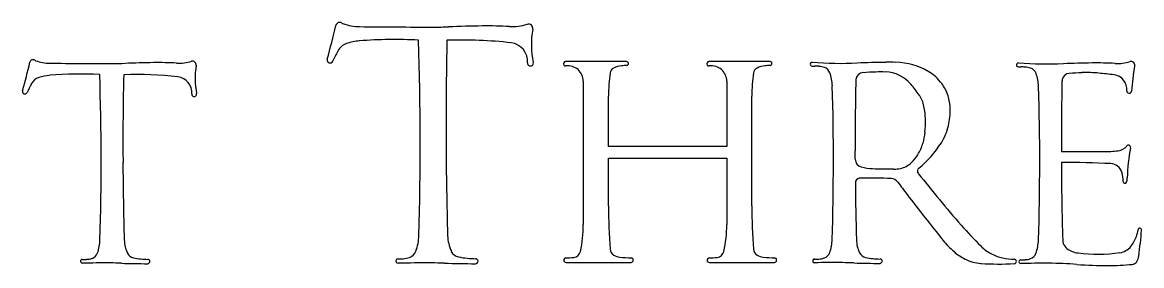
# Model space of a CAD drawing. Extents: x 0 to 34, y 0 to 22.
# Drawn here: x 26.607 to 27.663, y 2.584 to 2.814 of the extents above; entities that cross this region are included whole.
import ezdxf

# ---------------------------------------------------------------- set-up
doc = ezdxf.new("R2010")
doc.units = 0
doc.layers.add('SH_Text', color=7, linetype='Continuous')

msp = doc.modelspace()

# ---------------------------------------------------------------- linework, layer by layer
at = {"layer": 'SH_Text'}
for p, q in [((27.1769, 2.7766), (27.1194, 2.7766)), ((27.3122, 2.7766), (27.2547, 2.7766)), ((27.1361, 2.758), (27.1361, 2.6228)), ((27.2714, 2.758), (27.2714, 2.6966)), ((27.1598, 2.6966), (27.1598, 2.744)), ((27.295, 2.6405), (27.295, 2.744)), ((27.0066, 2.7112), (27.0067, 2.6992)), ((27.2714, 2.6966), (27.1598, 2.6966)), ((27.3925, 2.6844), (27.3925, 2.6923)), ((26.7018, 2.6919), (26.7019, 2.6818)), ((27.1598, 2.6405), (27.1598, 2.6855)), ((27.1598, 2.6855), (27.2714, 2.6855)), ((27.2714, 2.6855), (27.2714, 2.6228)), ((27.3927, 2.6623), (27.3927, 2.6623)), ((27.1198, 2.5872), (27.1811, 2.5872)), ((27.255, 2.5872), (27.3163, 2.5872)), ((27.3543, 2.5868), (27.3543, 2.5868))]:
    msp.add_line(p, q, dxfattribs=at)
for centre, radius, start, end in [((26.3515, 2.9349), 0.565, 343.9543, 347.2977), ((26.9063, 2.8099), 0.00364, 57.0565, 167.2977), ((26.9113, 2.8177), 0.00573, 237.0565, 249.7887), ((26.9255, 2.8561), 0.0466, 249.7887, 269.4589), ((27.0312, 14.0536), 11.2446, 269.45892, 269.81615), ((26.9961, 3.1075), 0.2984, 269.8161, 272.4818), ((27.0519, 1.8193), 0.9909, 90.6415, 92.4818), ((27.0451, 2.4311), 0.3791, 86.7596, 90.6415), ((27.0691, 2.8564), 0.0468, 266.7596, 287.419), ((27.0844, 2.8078), 0.00404, 350.1932, 107.419), ((27.1714, 2.7928), 0.0843, 170.1932, 191.6899), ((26.9175, 2.7796), 0.0147, 108.5195, 152.483), ((26.9289, 2.7455), 0.0507, 94.677, 108.5195), ((26.9582, 2.3882), 0.4092, 86.8419, 94.677), ((24.1296, 2.7009), 2.8527, 358.2224, 1.9263), ((30.68, 2.7171), 3.6734, 178.7595, 180.092), ((27.021, 2.3781), 0.4188, 83.5706, 91.8541), ((27.066, 2.7768), 0.0175, 355.2971, 83.5706), ((26.617, 2.7753), 0.00307, 57.0565, 167.2977), ((26.6213, 2.782), 0.00484, 237.0565, 249.7887), ((26.6332, 2.8144), 0.0394, 249.7887, 269.4589), ((26.7547, 2.8146), 0.0396, 266.7596, 287.419), ((26.7675, 2.7736), 0.00341, 350.1932, 107.419), ((26.8972, 2.778), 0.00275, 163.9543, 334.4116), ((27.1878, 2.6388), 0.3195, 152.483, 154.4116), ((27.1194, 2.7745), 0.00203, 90, 277.32), ((27.1769, 2.7748), 0.00179, 274.3316, 90), ((27.2547, 2.7745), 0.00203, 90, 277.32), ((27.3122, 2.7748), 0.00179, 274.3316, 90), ((27.6399, 2.8143), 0.0396, 266.7596, 287.419), ((27.6528, 2.7733), 0.00341, 350.1932, 107.419), ((26.1481, 2.881), 0.4776, 343.9543, 347.2977), ((26.7226, 12.2788), 9.5042, 269.45892, 269.81615), ((26.6929, 3.0269), 0.2522, 269.8161, 272.4818), ((26.7401, 1.9381), 0.8375, 90.6415, 92.4818), ((26.7343, 2.4552), 0.3204, 86.7596, 90.6415), ((26.8411, 2.7609), 0.0712, 170.1932, 191.6899), ((27.0862, 2.7752), 0.00277, 175.2971, 11.6899), ((27.1215, 2.758), 0.0146, 0, 97.32), ((27.1671, 2.7651), 0.00585, 114.8736, 172.0456), ((27.1748, 2.7485), 0.0242, 95.8947, 114.8736), ((27.1902, 2.5995), 0.174, 94.3316, 95.8947), ((27.2568, 2.758), 0.0146, 0, 97.32), ((27.3024, 2.7651), 0.00585, 114.8736, 172.0456), ((27.3101, 2.7485), 0.0242, 95.8947, 114.8736), ((27.3254, 2.5995), 0.174, 94.3316, 95.8947), ((27.352, 2.774), 0.00186, 85.6429, 267.986), ((27.355, 2.8591), 0.087, 267.986, 269.6056), ((27.3791, 3.1306), 0.3557, 265.6429, 272.4818), ((27.3535, 2.6407), 0.1315, 87.8585, 89.6056), ((27.3577, 2.7543), 0.0177, 70.7604, 87.8585), ((27.3608, 2.7632), 0.00831, 19.7623, 70.7604), ((27.3309, 2.7525), 0.0401, 1.7776, 19.7623), ((27.4005, 2.7588), 0.00734, 94.329, 166.7992), ((27.4308, 1.9384), 0.8375, 90.6415, 92.4818), ((27.4216, 2.4791), 0.2878, 91.9186, 94.329), ((27.4163, 2.6375), 0.1293, 87.9458, 91.9186), ((27.4198, 2.7331), 0.0337, 41.4498, 87.9458), ((27.425, 2.4555), 0.3204, 88.9596, 90.6415), ((27.4297, 2.7133), 0.0626, 59.0124, 88.9596), ((27.4402, 2.7308), 0.0422, 36.4904, 59.0124), ((27.5465, 2.7734), 0.00186, 85.6429, 267.986), ((27.5495, 2.8585), 0.087, 267.986, 269.6056), ((27.5737, 3.13), 0.3557, 265.6429, 272.4818), ((27.548, 2.64), 0.1315, 87.8585, 89.6056), ((27.5522, 2.7537), 0.0177, 70.7604, 87.8585), ((27.5553, 2.7626), 0.00831, 19.7623, 70.7604), ((27.6253, 1.9378), 0.8375, 90.6415, 92.4818), ((27.6162, 2.4784), 0.2878, 91.9186, 94.329), ((27.6108, 2.6369), 0.1293, 84.8974, 91.9186), ((27.6195, 2.4549), 0.3204, 86.7596, 90.6415), ((27.899, 2.7307), 0.2465, 170.1932, 175.8069), ((26.855, 2.6307), 0.2701, 152.483, 154.4116), ((26.6265, 2.7498), 0.0125, 108.5195, 152.483), ((26.6362, 2.7209), 0.0428, 94.677, 108.5195), ((26.6609, 2.4189), 0.3459, 86.8419, 94.677), ((24.2701, 2.6832), 2.4112, 358.2224, 1.9263), ((29.8066, 2.6969), 3.1048, 178.7595, 180.092), ((26.714, 2.4104), 0.354, 83.5706, 91.8541), ((26.752, 2.7474), 0.0148, 355.2971, 83.5706), ((27.3187, 2.744), 0.1589, 172.0456, 180), ((27.454, 2.744), 0.1589, 172.0456, 180), ((30.4973, 2.6973), 3.1048, 178.862, 180.092), ((27.4005, 2.7588), 0.00734, 166.7992, 178.862), ((27.4411, 2.7315), 0.0411, 18.3247, 36.4904), ((27.5254, 2.7518), 0.0401, 1.7776, 19.7623), ((30.6918, 2.6966), 3.1048, 178.862, 180.092), ((27.595, 2.7581), 0.00734, 166.7992, 178.862), ((27.595, 2.7581), 0.00734, 94.329, 166.7992), ((27.5864, 2.3636), 0.4036, 82.8496, 84.8974), ((27.635, 2.7504), 0.0138, 354.4676, 82.8496), ((26.6093, 2.7484), 0.00232, 163.9543, 334.4116), ((26.769, 2.746), 0.00234, 175.2971, 11.6899), ((24.9608, 2.6835), 2.4112, 358.2224, 1.6678), ((27.3762, 2.6946), 0.0917, 33.1566, 41.4498), ((25.1554, 2.6829), 2.4112, 358.2224, 1.6678), ((27.6509, 2.7489), 0.00224, 174.4676, 355.814), ((27.4271, 2.7279), 0.031, 12.4025, 33.1566), ((27.3968, 2.7212), 0.062, 0.6715, 12.4025), ((27.4412, 2.7315), 0.041, 0.8515, 18.3247), ((27.4163, 2.7311), 0.0659, 346.8148, 0.8515), ((27.3333, 2.7205), 0.1255, 355.1956, 0.6715), ((27.4288, 2.7282), 0.0531, 328.0114, 346.8148), ((27.4043, 2.7145), 0.0543, 344.0376, 355.1956), ((30.68, 2.7171), 3.6734, 180.2792, 181.6334), ((27.4163, 2.7111), 0.0417, 327.7207, 344.0376), ((27.3911, 2.7517), 0.0975, 309.1113, 328.0114), ((27.6265, 2.8089), 0.1172, 270.1363, 276.9085), ((27.6392, 2.7046), 0.0122, 276.9085, 321.2725), ((27.6502, 2.6958), 0.00204, 349.4309, 141.2725), ((27.837, 2.6609), 0.188, 169.4309, 178.1882), ((29.8066, 2.6969), 3.1048, 180.2792, 181.6334), ((27.4001, 2.6845), 0.00753, 180.1856, 255.4509), ((27.4175, 2.7103), 0.0404, 313.7308, 327.7207), ((27.5045, 54.1033), 51.4117, 270.092, 270.13632), ((27.4106, 2.725), 0.0494, 255.4509, 268.1519), ((27.4306, 3.3452), 0.6699, 268.1519, 269.8456), ((27.4289, 2.7084), 0.0332, 269.8456, 280.9677), ((27.4313, 2.6959), 0.0204, 280.9677, 313.7308), ((27.4548, 2.6734), 0.00355, 129.1113, 218.1225), ((28.3651, 3.3877), 1.1607, 218.1225, 221.2578), ((30.6918, 2.6966), 3.1048, 180.2792, 181.6334), ((27.5908, 1.8197), 0.8617, 87.1452, 90.2477), ((27.6331, 2.669), 0.0114, 16.8614, 87.1452), ((27.6158, 2.6638), 0.0295, 359.2549, 16.8614), ((27.3969, 2.6624), 0.00422, 96.1813, 180.644), ((30.4973, 2.6973), 3.1048, 180.6446, 181.6334), ((27.399, 2.6427), 0.024, 91.4758, 96.1813), ((27.4073, 2.3211), 0.3457, 86.8098, 91.4758), ((27.4261, 2.6581), 0.00814, 36.3661, 86.8098), ((28.0059, 3.0851), 0.7119, 216.3661, 217.5467), ((27.6469, 2.6634), 0.0016, 179.2549, 340.6106), ((27.6359, 2.6673), 0.0133, 340.6106, 358.1882), ((29.4792, 4.2175), 2.5701, 217.5467, 218.7682), ((27.6847, 2.6405), 0.5249, 180, 184.4616), ((27.8199, 2.6405), 0.5249, 180, 184.4616), ((27.0186, 2.6228), 0.1175, 347.6428, 360), ((27.1539, 2.6228), 0.1175, 347.6428, 360), ((27.7773, 2.872), 0.3787, 221.2578, 225.3035), ((27.661, 2.6178), 0.00171, 355.1286, 172.7536), ((26.6401, 2.6097), 0.0401, 340.2377, 358.2224), ((26.7344, 2.6093), 0.0313, 181.6334, 205.2525), ((26.9336, 2.6139), 0.0474, 340.2377, 358.2224), ((27.0451, 2.6135), 0.037, 181.6334, 205.2525), ((27.3308, 2.61), 0.0401, 340.2377, 358.2224), ((27.425, 2.6096), 0.0313, 181.6334, 205.2525), ((27.5388, 2.6591), 0.0814, 218.7682, 229.3302), ((27.5253, 2.6094), 0.0401, 340.2377, 358.2224), ((27.5983, 2.6084), 0.01, 181.6334, 198.7573), ((27.6278, 2.6223), 0.0318, 320.8407, 340.269), ((27.6289, 2.6219), 0.0307, 340.269, 352.7536), ((27.1093, 2.6648), 0.5554, 352.6026, 355.1286), ((26.9689, 2.6012), 0.00983, 289.2396, 340.2377), ((27.0202, 2.6017), 0.00953, 205.2525, 258.54), ((27.1263, 2.5992), 0.00731, 275.8469, 347.6428), ((27.1684, 2.6002), 0.00704, 184.4616, 238.9441), ((27.2615, 2.5992), 0.00731, 275.8469, 347.6428), ((27.3036, 2.6002), 0.00704, 184.4616, 238.9441), ((27.5211, 2.6385), 0.0542, 229.3302, 242.6024), ((27.5432, 2.6354), 0.0459, 225.3035, 240.2632), ((27.5983, 2.6084), 0.01, 198.7573, 233.0825), ((27.6056, 2.6181), 0.0222, 233.0825, 262.3896), ((27.6399, 2.6124), 0.0162, 278.3614, 320.8407), ((26.6635, 2.5883), 0.00177, 90.3944, 271.2943), ((26.6626, 2.7215), 0.1315, 270.3944, 272.1415), ((26.6844, 1.664), 0.9227, 89.661, 91.2938), ((26.6669, 2.6078), 0.0177, 272.1415, 289.2396), ((26.67, 2.5989), 0.00831, 289.2396, 340.2377), ((26.6876, 2.2107), 0.376, 88.0337, 89.661), ((26.7133, 2.5994), 0.00806, 205.2525, 258.54), ((26.7259, 2.6616), 0.0715, 258.54, 269.5198), ((26.7253, 2.5881), 0.00201, 269.9476, 89.5198), ((26.9613, 2.5885), 0.00209, 90.3944, 271.2943), ((26.9602, 2.7461), 0.1555, 270.3944, 272.1415), ((26.986, 1.4951), 1.0916, 89.661, 91.2938), ((26.9653, 2.6117), 0.021, 272.1415, 289.2396), ((26.9898, 2.1418), 0.4449, 88.0337, 89.661), ((27.0352, 2.6753), 0.0846, 258.54, 269.5198), ((27.0344, 2.5883), 0.00238, 269.9476, 89.5198), ((27.1198, 2.5893), 0.00215, 91.3892, 270), ((27.1174, 2.6854), 0.094, 271.3892, 275.8469), ((27.1721, 2.6063), 0.0142, 238.9441, 264.1674), ((27.1881, 2.7628), 0.1715, 264.1674, 267.7015), ((27.1811, 2.5893), 0.00214, 270, 87.7015), ((27.255, 2.5893), 0.00215, 91.3892, 270), ((27.2527, 2.6854), 0.094, 271.3892, 275.8469), ((27.3073, 2.6063), 0.0142, 238.9441, 264.1674), ((27.3233, 2.7628), 0.1715, 264.1674, 267.7015), ((27.3163, 2.5893), 0.00214, 270, 87.7015), ((27.3542, 2.5886), 0.00177, 90.3944, 271.2938), ((27.3533, 2.7218), 0.1315, 270.3944, 272.1415), ((27.3751, 1.6644), 0.9227, 89.661, 91.2938), ((27.3576, 2.6081), 0.0177, 272.1415, 289.2396), ((27.3607, 2.5993), 0.00831, 289.2396, 340.2377), ((27.3783, 2.211), 0.376, 88.0337, 89.661), ((27.4167, 3.3283), 0.742, 268.0337, 269.9476), ((27.404, 2.5997), 0.00806, 205.2525, 258.54), ((27.4166, 2.6619), 0.0715, 258.54, 269.5198), ((27.416, 2.5884), 0.00201, 269.9476, 89.5198), ((27.5135, 2.6238), 0.0376, 242.6024, 266.5374), ((27.5392, 2.6284), 0.0377, 240.2632, 258.7004), ((27.5437, 2.6511), 0.0609, 258.7004, 268.9258), ((27.5425, 2.5881), 0.00208, 272.7345, 88.9258), ((27.5488, 2.5879), 0.00177, 90.3944, 271.2943), ((27.5478, 2.7212), 0.1315, 270.3944, 272.1415), ((27.5521, 2.6075), 0.0177, 272.1415, 289.2396), ((27.5552, 2.5986), 0.00831, 289.2396, 340.2377), ((27.6216, 2.7374), 0.1425, 262.3896, 278.3614), ((27.6533, 2.5911), 0.00577, 275.8096, 326.4436), ((27.6475, 2.595), 0.0127, 326.4436, 352.6026), ((26.726, 3.328), 0.742, 268.0337, 269.9476), ((27.0352, 3.4638), 0.8778, 268.0337, 269.9476), ((27.5287, 2.8765), 0.2908, 266.5374, 272.7345), ((27.5696, 1.6637), 0.9227, 89.661, 91.2938), ((27.5729, 2.2104), 0.376, 85.604, 89.661), ((27.6304, 2.9584), 0.3742, 265.604, 270.141), ((27.6307, 2.8127), 0.2285, 270.141, 275.8096)]:
    msp.add_arc(centre, radius, start, end, dxfattribs=at)

doc.saveas('drawing.dxf')
